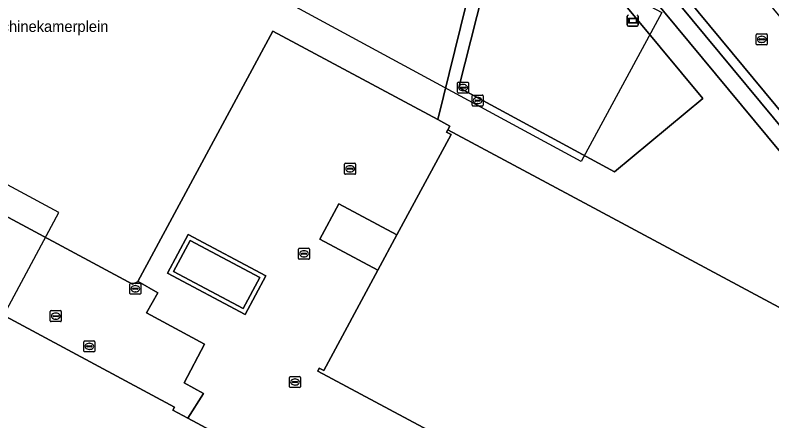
# Model space of a CAD drawing. Extents: x 159489 to 160304, y 383825 to 384531.
# Drawn here: x 159768.9 to 159837.9, y 384373.9 to 384410.9 of the extents above; entities that cross this region are included whole.
import ezdxf

# ---------------------------------------------------------------- set-up
doc = ezdxf.new("R2010")
doc.units = 0
for name, color, linetype in [('IMGEO_Berm_open', 7, 'Continuous'), ('IMGEO_Brandkraan', 7, 'Continuous'), ('IMGEO_Fietspad_gesloten', 7, 'Continuous'), ('IMGEO_Groenvoorziening', 7, 'Continuous'), ('IMGEO_Informatiebord', 7, 'Continuous'), ('IMGEO_Kolk', 7, 'Continuous'), ('IMGEO_Openbare_ruimte_label', 7, 'Continuous'), ('IMGEO_Pand', 7, 'Continuous'), ('IMGEO_Pand_overbouw', 7, 'Continuous'), ('IMGEO_Pand_vergunning_verleend', 7, 'Continuous'), ('IMGEO_Rijbaan_lokaal_gesloten', 7, 'Continuous'), ('IMGEO_Rioolput', 7, 'Continuous'), ('IMGEO_Terreindeel_halfverhard', 7, 'Continuous'), ('IMGEO_Terreindeel_open', 7, 'Continuous'), ('IMGEO_Voetpad_op_trap', 7, 'Continuous'), ('IMGEO_Voetpad_open', 7, 'Continuous')]:
    doc.layers.add(name, color=color, linetype=linetype)

msp = doc.modelspace()

# ---------------------------------------------------------------- linework, layer by layer
at = {"layer": 'IMGEO_Berm_open'}
msp.add_lwpolyline([(159817.144, 384428.119), (159816.677, 384428.705), (159816.487, 384428.936), (159814.736, 384431.064), (159813.765, 384432.213), (159813.069, 384431.664), (159814.032, 384430.49), (159815.787, 384428.377), (159855.396, 384380.566), (159856.085, 384381.135), (159855.834, 384381.438), (159855.258, 384382.133), (159854.343, 384383.237)], close=True, dxfattribs=at)
at = {"layer": 'IMGEO_Brandkraan'}
for p, q in [((159793.893, 384376.973), (159793.893, 384377.825)), ((159793.968, 384377.899), (159794.82, 384377.899)), ((159794.152, 384377.393), (159794.152, 384377.405)), ((159794.59, 384377.356), (159794.192, 384377.356)), ((159794.195, 384377.442), (159794.593, 384377.442)), ((159794.381, 384377.679), (159794.406, 384377.679)), ((159794.636, 384377.405), (159794.636, 384377.393)), ((159794.894, 384377.825), (159794.894, 384376.973)), ((159794.82, 384376.899), (159793.968, 384376.899)), ((159794.404, 384377.119), (159794.379, 384377.119))]:
    msp.add_line(p, q, dxfattribs=at)
for points in [[(159793.893, 384376.973), (159793.893, 384377.825)], [(159793.968, 384377.899), (159794.82, 384377.899)], [(159794.894, 384377.825), (159794.894, 384376.973)], [(159794.82, 384376.899), (159793.968, 384376.899)]]:
    msp.add_lwpolyline(points, dxfattribs=at)
for centre, radius, start, end in [((159793.97, 384377.823), 0.0765, 91.55205, 178.44795), ((159793.97, 384377.823), 0.0765, 91.55205, 178.44795), ((159794.192, 384377.402), 0.0403, 85.87752, 175.75265), ((159794.189, 384377.392), 0.0366, 178.93798, 274.71019), ((159794.593, 384377.399), 0.043, 264.86636, 352.45326), ((159794.597, 384377.404), 0.0386, 1.73085, 96.63898), ((159794.818, 384377.823), 0.0765, 1.55205, 88.44795), ((159794.818, 384377.823), 0.0765, 1.55205, 88.44795), ((159793.97, 384376.975), 0.0765, 181.55205, 268.44795), ((159793.97, 384376.975), 0.0765, 181.55205, 268.44795), ((159794.818, 384376.975), 0.0765, 271.55205, 358.44795), ((159794.818, 384376.975), 0.0765, 271.55205, 358.44795)]:
    msp.add_arc(centre, radius, start, end, dxfattribs=at)
for centre, major_axis, ratio, start_param, end_param in [((159794.38, 384377.399), (-0.387, 0.002), 0.722429, 4.712389, 7.853982), ((159794.405, 384377.399), (-0.39, 0.002), 0.717154, 1.570796, 4.712389)]:
    msp.add_ellipse(centre, major_axis=major_axis, ratio=ratio, start_param=start_param, end_param=end_param, dxfattribs=at)
at = {"layer": 'IMGEO_Fietspad_gesloten'}
msp.add_lwpolyline([(159811.146, 384431.614), (159817.185, 384424.324), (159854.236, 384379.608), (159855.396, 384380.566), (159815.787, 384428.377)], dxfattribs=at)
at = {"layer": 'IMGEO_Groenvoorziening'}
msp.add_lwpolyline([(159785.69, 384433.678), (159744.183, 384423.956), (159743.281, 384420.354), (159742.642, 384417.805), (159738.116, 384408.712), (159739.164, 384408.05), (159779.581, 384386.32), (159780.097, 384386.562), (159780.064, 384386.581), (159792.382, 384409.432), (159807.437, 384401.349), (159812.059, 384420.292)], dxfattribs=at)
msp.add_lwpolyline([(159831.596, 384403.262), (159816.19, 384421.857), (159813.134, 384419.312), (159809.347, 384404.283), (159823.537, 384396.597)], close=True, dxfattribs=at)
at = {"layer": 'IMGEO_Informatiebord'}
for p, q in [((159824.704, 384409.986), (159824.704, 384410.786)), ((159824.704, 384410.786), (159824.704, 384409.986)), ((159825.694, 384410.786), (159825.694, 384409.986)), ((159825.694, 384409.986), (159825.694, 384410.786)), ((159825.594, 384409.886), (159824.804, 384409.886)), ((159824.804, 384409.886), (159825.594, 384409.886))]:
    msp.add_line(p, q, dxfattribs=at)
for points in [[(159824.805, 384410.618), (159825.593, 384410.618), (159825.593, 384410.154), (159824.805, 384410.154), (159824.805, 384410.618)], [(159824.87, 384410.553), (159824.87, 384410.219), (159825.528, 384410.219), (159825.528, 384410.553), (159824.87, 384410.553)]]:
    msp.add_lwpolyline(points, dxfattribs=at)
for centre, start, end in [((159824.804, 384410.786), 90, 180), ((159824.804, 384410.786), 90, 180), ((159825.594, 384410.786), 0, 90), ((159825.594, 384410.786), 360, 90), ((159824.804, 384409.986), 180, 270), ((159824.804, 384409.986), 180, 270), ((159825.594, 384409.986), 270, 0), ((159825.594, 384409.986), 270, 0)]:
    msp.add_arc(centre, 0.1, start, end, dxfattribs=at)
at = {"layer": 'IMGEO_Kolk'}
for p, q in [((159809.225, 384403.844), (159809.225, 384404.696)), ((159809.3, 384404.77), (159810.152, 384404.77)), ((159809.484, 384404.264), (159809.484, 384404.276)), ((159809.527, 384404.313), (159809.925, 384404.313)), ((159809.713, 384404.55), (159809.738, 384404.55)), ((159809.968, 384404.276), (159809.968, 384404.264)), ((159810.226, 384404.696), (159810.226, 384403.844)), ((159810.152, 384403.77), (159809.3, 384403.77)), ((159809.922, 384404.227), (159809.524, 384404.227)), ((159809.736, 384403.99), (159809.711, 384403.99)), ((159798.994, 384397.36), (159799.846, 384397.36)), ((159798.919, 384396.434), (159798.919, 384397.286)), ((159799.178, 384396.854), (159799.178, 384396.866)), ((159799.616, 384396.817), (159799.218, 384396.817)), ((159799.221, 384396.903), (159799.619, 384396.903)), ((159799.407, 384397.14), (159799.432, 384397.14)), ((159799.662, 384396.866), (159799.662, 384396.854)), ((159799.92, 384397.286), (159799.92, 384396.434)), ((159799.846, 384396.36), (159798.994, 384396.36)), ((159799.43, 384396.58), (159799.405, 384396.58)), ((159794.711, 384388.679), (159794.711, 384389.531)), ((159794.786, 384389.605), (159795.638, 384389.605)), ((159794.97, 384389.099), (159794.97, 384389.111)), ((159795.408, 384389.062), (159795.01, 384389.062)), ((159795.013, 384389.148), (159795.411, 384389.148)), ((159795.199, 384389.385), (159795.224, 384389.385)), ((159795.454, 384389.111), (159795.454, 384389.099)), ((159795.712, 384389.531), (159795.712, 384388.679)), ((159795.638, 384388.605), (159794.786, 384388.605)), ((159795.222, 384388.825), (159795.197, 384388.825)), ((159779.329, 384385.488), (159779.329, 384386.34)), ((159779.404, 384386.414), (159780.256, 384386.414)), ((159780.33, 384386.34), (159780.33, 384385.488)), ((159779.588, 384385.908), (159779.588, 384385.92)), ((159780.026, 384385.871), (159779.628, 384385.871)), ((159779.631, 384385.957), (159780.029, 384385.957)), ((159779.84, 384385.634), (159779.815, 384385.634)), ((159779.817, 384386.194), (159779.842, 384386.194)), ((159780.072, 384385.92), (159780.072, 384385.908)), ((159780.256, 384385.414), (159779.404, 384385.414)), ((159775.134, 384380.229), (159775.134, 384381.081)), ((159775.209, 384381.155), (159776.061, 384381.155)), ((159775.622, 384380.935), (159775.647, 384380.935)), ((159776.135, 384381.081), (159776.135, 384380.229)), ((159776.061, 384380.155), (159775.209, 384380.155)), ((159775.393, 384380.649), (159775.393, 384380.661)), ((159775.831, 384380.612), (159775.433, 384380.612)), ((159775.436, 384380.698), (159775.834, 384380.698)), ((159775.645, 384380.375), (159775.62, 384380.375)), ((159775.877, 384380.661), (159775.877, 384380.649))]:
    msp.add_line(p, q, dxfattribs=at)
for points in [[(159809.225, 384403.844), (159809.225, 384404.696)], [(159809.3, 384404.77), (159810.152, 384404.77)], [(159810.226, 384404.696), (159810.226, 384403.844)], [(159810.152, 384403.77), (159809.3, 384403.77)], [(159798.994, 384397.36), (159799.846, 384397.36)], [(159798.919, 384396.434), (159798.919, 384397.286)], [(159799.92, 384397.286), (159799.92, 384396.434)], [(159799.846, 384396.36), (159798.994, 384396.36)], [(159794.711, 384388.679), (159794.711, 384389.531)], [(159794.786, 384389.605), (159795.638, 384389.605)], [(159795.712, 384389.531), (159795.712, 384388.679)], [(159795.638, 384388.605), (159794.786, 384388.605)], [(159779.329, 384385.488), (159779.329, 384386.34)], [(159779.404, 384386.414), (159780.256, 384386.414)], [(159780.33, 384386.34), (159780.33, 384385.488)], [(159780.256, 384385.414), (159779.404, 384385.414)], [(159775.134, 384380.229), (159775.134, 384381.081)], [(159775.209, 384381.155), (159776.061, 384381.155)], [(159776.135, 384381.081), (159776.135, 384380.229)], [(159776.061, 384380.155), (159775.209, 384380.155)]]:
    msp.add_lwpolyline(points, dxfattribs=at)
for centre, radius, start, end in [((159809.302, 384404.694), 0.0765, 91.55205, 178.44795), ((159809.302, 384404.694), 0.0765, 91.55205, 178.44795), ((159809.524, 384404.273), 0.0403, 85.87752, 175.75265), ((159809.521, 384404.263), 0.0366, 178.93798, 274.71019), ((159809.925, 384404.27), 0.043, 264.86636, 352.45326), ((159809.929, 384404.275), 0.0386, 1.73085, 96.63898), ((159810.15, 384404.694), 0.0765, 1.55205, 88.44795), ((159810.15, 384404.694), 0.0765, 1.55205, 88.44795), ((159809.302, 384403.846), 0.0765, 181.55205, 268.44795), ((159809.302, 384403.846), 0.0765, 181.55205, 268.44795), ((159810.15, 384403.846), 0.0765, 271.55205, 358.44795), ((159810.15, 384403.846), 0.0765, 271.55205, 358.44795), ((159798.996, 384397.284), 0.0765, 91.55205, 178.44795), ((159798.996, 384397.284), 0.0765, 91.55205, 178.44795), ((159799.844, 384397.284), 0.0765, 1.55205, 88.44795), ((159799.844, 384397.284), 0.0765, 1.55205, 88.44795), ((159799.218, 384396.863), 0.0403, 85.87752, 175.75265), ((159799.215, 384396.853), 0.0366, 178.93798, 274.71019), ((159799.619, 384396.86), 0.043, 264.86636, 352.45326), ((159799.623, 384396.865), 0.0386, 1.73085, 96.63898), ((159798.996, 384396.436), 0.0765, 181.55205, 268.44795), ((159798.996, 384396.436), 0.0765, 181.55205, 268.44795), ((159799.844, 384396.436), 0.0765, 271.55205, 358.44795), ((159799.844, 384396.436), 0.0765, 271.55205, 358.44795), ((159794.788, 384389.529), 0.0765, 91.55205, 178.44795), ((159794.788, 384389.529), 0.0765, 91.55205, 178.44795), ((159795.01, 384389.108), 0.0403, 85.87752, 175.75265), ((159795.007, 384389.098), 0.0366, 178.93798, 274.71019), ((159795.411, 384389.105), 0.043, 264.86636, 352.45326), ((159795.415, 384389.11), 0.0386, 1.73085, 96.63898), ((159795.636, 384389.529), 0.0765, 1.55205, 88.44795), ((159795.636, 384389.529), 0.0765, 1.55205, 88.44795), ((159794.788, 384388.681), 0.0765, 181.55205, 268.44795), ((159794.788, 384388.681), 0.0765, 181.55205, 268.44795), ((159795.636, 384388.681), 0.0765, 271.55205, 358.44795), ((159795.636, 384388.681), 0.0765, 271.55205, 358.44795), ((159779.406, 384386.338), 0.0765, 91.55205, 178.44795), ((159779.406, 384386.338), 0.0765, 91.55205, 178.44795), ((159780.254, 384386.338), 0.0765, 1.55205, 88.44795), ((159780.254, 384386.338), 0.0765, 1.55205, 88.44795), ((159779.628, 384385.917), 0.0403, 85.87752, 175.75265), ((159779.625, 384385.907), 0.0366, 178.93798, 274.71019), ((159780.029, 384385.914), 0.043, 264.86636, 352.45326), ((159780.033, 384385.919), 0.0386, 1.73085, 96.63898), ((159779.406, 384385.49), 0.0765, 181.55205, 268.44795), ((159779.406, 384385.49), 0.0765, 181.55205, 268.44795), ((159780.254, 384385.49), 0.0765, 271.55205, 358.44795), ((159780.254, 384385.49), 0.0765, 271.55205, 358.44795), ((159775.211, 384381.079), 0.0765, 91.55205, 178.44795), ((159775.211, 384381.079), 0.0765, 91.55205, 178.44795), ((159776.059, 384381.079), 0.0765, 1.55205, 88.44795), ((159776.059, 384381.079), 0.0765, 1.55205, 88.44795), ((159775.211, 384380.231), 0.0765, 181.55205, 268.44795), ((159775.211, 384380.231), 0.0765, 181.55205, 268.44795), ((159775.433, 384380.658), 0.0403, 85.87752, 175.75265), ((159775.43, 384380.648), 0.0366, 178.93798, 274.71019), ((159775.834, 384380.655), 0.043, 264.86636, 352.45326), ((159775.838, 384380.66), 0.0386, 1.73085, 96.63898), ((159776.059, 384380.231), 0.0765, 271.55205, 358.44795), ((159776.059, 384380.231), 0.0765, 271.55205, 358.44795)]:
    msp.add_arc(centre, radius, start, end, dxfattribs=at)
for centre, major_axis, ratio, start_param, end_param in [((159809.712, 384404.27), (-0.387, 0.002), 0.722429, 4.712389, 7.853982), ((159809.737, 384404.27), (-0.39, 0.002), 0.717154, 1.570796, 4.712389), ((159799.406, 384396.86), (-0.387, 0.002), 0.722429, 4.712389, 7.853982), ((159799.431, 384396.86), (-0.39, 0.002), 0.717154, 1.570796, 4.712389), ((159795.198, 384389.105), (-0.387, 0.002), 0.722429, 4.712389, 7.853982), ((159795.223, 384389.105), (-0.39, 0.002), 0.717154, 1.570796, 4.712389), ((159779.816, 384385.914), (-0.387, 0.002), 0.722429, 4.712389, 7.853982), ((159779.841, 384385.914), (-0.39, 0.002), 0.717154, 1.570796, 4.712389), ((159775.621, 384380.655), (-0.387, 0.002), 0.722429, 4.712389, 7.853982), ((159775.646, 384380.655), (-0.39, 0.002), 0.717154, 1.570796, 4.712389)]:
    msp.add_ellipse(centre, major_axis=major_axis, ratio=ratio, start_param=start_param, end_param=end_param, dxfattribs=at)
at = {"layer": 'IMGEO_Pand'}
msp.add_lwpolyline([(159820.367, 384393.976), (159808.338, 384400.421), (159808.22, 384400.2), (159808.634, 384399.978), (159803.696, 384390.828), (159801.96, 384387.612), (159797.015, 384378.449), (159796.609, 384378.665), (159796.468, 384378.4), (159839.667, 384355.269), (159840.696, 384354.718), (159853.289, 384378.19), (159853.651, 384378.489), (159853.339, 384378.867), (159846.64, 384386.981), (159846.255, 384386.663), (159846.354, 384386.59), (159843.582, 384381.538)], close=True, dxfattribs=at)
msp.add_lwpolyline([(159721.26, 384362.516), (159807.547, 384316.187), (159817.41, 384310.892), (159817.329, 384310.742), (159817.514, 384310.643), (159821.424, 384317.908), (159822.662, 384320.208), (159834.32, 384341.87), (159836.742, 384346.371), (159836.557, 384346.471), (159836.448, 384346.268), (159828.873, 384350.338), (159784.623, 384374.112), (159783.258, 384374.845), (159783.397, 384375.103), (159766.339, 384384.271)], dxfattribs=at)
at = {"layer": 'IMGEO_Pand_overbouw'}
msp.add_lwpolyline([(159772.845, 384392.873), (159746.364, 384407.132), (159719.057, 384356.211), (159708.316, 384336.181), (159708.428, 384336.121), (159728.589, 384325.319), (159734.596, 384322.101), (159734.859, 384321.96), (159745.598, 384342.008)], close=True, dxfattribs=at)
at = {"layer": 'IMGEO_Pand_vergunning_verleend'}
msp.add_lwpolyline([(159769.186, 384425.373), (159780.608, 384446.249), (159813.736, 384428.159), (159813.312, 384426.857), (159816.479, 384425.02), (159815.686, 384423.396), (159819.404, 384421.377), (159818.625, 384419.942), (159822.216, 384417.992), (159821.409, 384416.506), (159825.032, 384414.538), (159824.243, 384413.087), (159827.867, 384411.119), (159820.482, 384397.518)], close=True, dxfattribs=at)
at = {"layer": 'IMGEO_Rijbaan_lokaal_gesloten'}
msp.add_lwpolyline([(159787.433, 384459.349), (159789.477, 384457.317), (159794.123, 384452.745), (159804.785, 384442.282), (159807.476, 384439.668), (159813.765, 384432.213), (159814.736, 384431.064), (159816.487, 384428.936), (159816.677, 384428.705), (159817.144, 384428.119), (159854.343, 384383.237), (159858.493, 384386.751), (159824.695, 384427.615), (159820.278, 384432.956), (159819.053, 384434.434), (159818.162, 384435.508), (159808.473, 384447.192), (159801.387, 384455.792)], dxfattribs=at)
at = {"layer": 'IMGEO_Rioolput'}
for p, q in [((159836.467, 384408.247), (159836.467, 384409.099)), ((159836.542, 384409.173), (159837.394, 384409.173)), ((159837.468, 384409.099), (159837.468, 384408.247)), ((159836.726, 384408.667), (159836.726, 384408.679)), ((159837.164, 384408.63), (159836.766, 384408.63)), ((159836.769, 384408.716), (159837.167, 384408.716)), ((159836.978, 384408.393), (159836.953, 384408.393)), ((159836.955, 384408.953), (159836.98, 384408.953)), ((159837.21, 384408.679), (159837.21, 384408.667)), ((159837.394, 384408.173), (159836.542, 384408.173)), ((159810.629, 384403.589), (159811.481, 384403.589)), ((159810.554, 384402.663), (159810.554, 384403.515)), ((159810.813, 384403.083), (159810.813, 384403.095)), ((159811.251, 384403.046), (159810.853, 384403.046)), ((159810.856, 384403.132), (159811.254, 384403.132)), ((159811.042, 384403.369), (159811.067, 384403.369)), ((159811.297, 384403.095), (159811.297, 384403.083)), ((159811.555, 384403.515), (159811.555, 384402.663)), ((159811.481, 384402.589), (159810.629, 384402.589)), ((159811.065, 384402.809), (159811.04, 384402.809)), ((159772.078, 384382.986), (159772.078, 384383.838)), ((159772.153, 384383.912), (159773.005, 384383.912)), ((159772.566, 384383.692), (159772.591, 384383.692)), ((159773.079, 384383.838), (159773.079, 384382.986)), ((159773.005, 384382.912), (159772.153, 384382.912)), ((159772.337, 384383.406), (159772.337, 384383.418)), ((159772.775, 384383.369), (159772.377, 384383.369)), ((159772.38, 384383.455), (159772.778, 384383.455)), ((159772.589, 384383.132), (159772.564, 384383.132)), ((159772.821, 384383.418), (159772.821, 384383.406))]:
    msp.add_line(p, q, dxfattribs=at)
for points in [[(159836.467, 384408.247), (159836.467, 384409.099)], [(159836.542, 384409.173), (159837.394, 384409.173)], [(159837.468, 384409.099), (159837.468, 384408.247)], [(159837.394, 384408.173), (159836.542, 384408.173)], [(159810.629, 384403.589), (159811.481, 384403.589)], [(159810.554, 384402.663), (159810.554, 384403.515)], [(159811.555, 384403.515), (159811.555, 384402.663)], [(159811.481, 384402.589), (159810.629, 384402.589)], [(159772.078, 384382.986), (159772.078, 384383.838)], [(159772.153, 384383.912), (159773.005, 384383.912)], [(159773.079, 384383.838), (159773.079, 384382.986)], [(159773.005, 384382.912), (159772.153, 384382.912)]]:
    msp.add_lwpolyline(points, dxfattribs=at)
for centre, radius, start, end in [((159836.544, 384409.097), 0.0765, 91.55205, 178.44795), ((159836.544, 384409.097), 0.0765, 91.55205, 178.44795), ((159837.392, 384409.097), 0.0765, 1.55205, 88.44795), ((159837.392, 384409.097), 0.0765, 1.55205, 88.44795), ((159836.766, 384408.676), 0.0403, 85.87752, 175.75265), ((159836.763, 384408.666), 0.0366, 178.93798, 274.71019), ((159837.167, 384408.673), 0.043, 264.86636, 352.45326), ((159837.171, 384408.678), 0.0386, 1.73085, 96.63898), ((159836.544, 384408.249), 0.0765, 181.55205, 268.44795), ((159836.544, 384408.249), 0.0765, 181.55205, 268.44795), ((159837.392, 384408.249), 0.0765, 271.55205, 358.44795), ((159837.392, 384408.249), 0.0765, 271.55205, 358.44795), ((159810.631, 384403.513), 0.0765, 91.55205, 178.44795), ((159810.631, 384403.513), 0.0765, 91.55205, 178.44795), ((159811.479, 384403.513), 0.0765, 1.55205, 88.44795), ((159811.479, 384403.513), 0.0765, 1.55205, 88.44795), ((159810.853, 384403.092), 0.0403, 85.87752, 175.75265), ((159810.85, 384403.082), 0.0366, 178.93798, 274.71019), ((159811.254, 384403.089), 0.043, 264.86636, 352.45326), ((159811.258, 384403.094), 0.0386, 1.73085, 96.63898), ((159810.631, 384402.665), 0.0765, 181.55205, 268.44795), ((159810.631, 384402.665), 0.0765, 181.55205, 268.44795), ((159811.479, 384402.665), 0.0765, 271.55205, 358.44795), ((159811.479, 384402.665), 0.0765, 271.55205, 358.44795), ((159772.155, 384383.836), 0.0765, 91.55205, 178.44795), ((159772.155, 384383.836), 0.0765, 91.55205, 178.44795), ((159773.003, 384383.836), 0.0765, 1.55205, 88.44795), ((159773.003, 384383.836), 0.0765, 1.55205, 88.44795), ((159772.155, 384382.988), 0.0765, 181.55205, 268.44795), ((159772.155, 384382.988), 0.0765, 181.55205, 268.44795), ((159772.377, 384383.415), 0.0403, 85.87752, 175.75265), ((159772.374, 384383.405), 0.0366, 178.93798, 274.71019), ((159772.778, 384383.412), 0.043, 264.86636, 352.45326), ((159772.782, 384383.417), 0.0386, 1.73085, 96.63898), ((159773.003, 384382.988), 0.0765, 271.55205, 358.44795), ((159773.003, 384382.988), 0.0765, 271.55205, 358.44795)]:
    msp.add_arc(centre, radius, start, end, dxfattribs=at)
for centre, major_axis, ratio, start_param, end_param in [((159836.954, 384408.673), (-0.387, 0.002), 0.722429, 4.712389, 7.853982), ((159836.979, 384408.673), (-0.39, 0.002), 0.717154, 1.570796, 4.712389), ((159811.041, 384403.089), (-0.387, 0.002), 0.722429, 4.712389, 7.853982), ((159811.066, 384403.089), (-0.39, 0.002), 0.717154, 1.570796, 4.712389), ((159772.565, 384383.412), (-0.387, 0.002), 0.722429, 4.712389, 7.853982), ((159772.59, 384383.412), (-0.39, 0.002), 0.717154, 1.570796, 4.712389)]:
    msp.add_ellipse(centre, major_axis=major_axis, ratio=ratio, start_param=start_param, end_param=end_param, dxfattribs=at)
at = {"layer": 'IMGEO_Terreindeel_halfverhard'}
msp.add_lwpolyline([(159783.313, 384387.484), (159789.681, 384384.106), (159791.201, 384386.929), (159784.826, 384390.32)], close=True, dxfattribs=at)
at = {"layer": 'IMGEO_Terreindeel_open'}
for points in [[(159782.777, 384387.34), (159789.85, 384383.568), (159791.733, 384387.084), (159784.661, 384390.86)], [(159783.313, 384387.484), (159784.826, 384390.32), (159791.201, 384386.929), (159789.681, 384384.106)]]:
    msp.add_lwpolyline(points, close=True, dxfattribs=at)
at = {"layer": 'IMGEO_Voetpad_op_trap'}
msp.add_lwpolyline([(159803.696, 384390.828), (159798.38, 384393.669), (159796.649, 384390.45), (159801.96, 384387.612)], close=True, dxfattribs=at)
at = {"layer": 'IMGEO_Voetpad_open'}
for points in [[(159815.67, 384425.594), (159810.953, 384428.119), (159815.382, 384422.697), (159812.059, 384420.292), (159807.437, 384401.349), (159808.53, 384400.762), (159808.338, 384400.421), (159820.367, 384393.976), (159843.582, 384381.538), (159846.354, 384386.59), (159846.255, 384386.663), (159846.64, 384386.981), (159853.339, 384378.867), (159854.236, 384379.608), (159817.185, 384424.324)], [(159839.667, 384355.269), (159796.468, 384378.4), (159796.609, 384378.665), (159797.015, 384378.449), (159801.96, 384387.612), (159796.649, 384390.45), (159798.38, 384393.669), (159803.696, 384390.828), (159808.634, 384399.978), (159808.22, 384400.2), (159808.338, 384400.421), (159808.53, 384400.762), (159807.437, 384401.349), (159792.382, 384409.432), (159780.064, 384386.581), (159780.097, 384386.562), (159781.87, 384385.554), (159780.865, 384383.714), (159786.138, 384380.839), (159784.288, 384377.331), (159786.043, 384376.355), (159784.623, 384374.112), (159828.873, 384350.338)]]:
    msp.add_lwpolyline(points, dxfattribs=at)
for points in [[(159823.537, 384396.597), (159809.347, 384404.283), (159813.134, 384419.312), (159816.19, 384421.857), (159831.596, 384403.262)], [(159739.164, 384408.05), (159735.557, 384400.786), (159743.741, 384396.343), (159743.621, 384396.119), (159757.112, 384388.916), (159757.242, 384389.159), (159762.034, 384386.593), (159762.446, 384387.363), (159766.74, 384385.035), (159766.339, 384384.271), (159783.397, 384375.103), (159783.258, 384374.845), (159784.623, 384374.112), (159786.043, 384376.355), (159784.288, 384377.331), (159786.138, 384380.839), (159780.865, 384383.714), (159781.87, 384385.554), (159780.097, 384386.562), (159779.581, 384386.32)], [(159782.777, 384387.34), (159784.661, 384390.86), (159791.733, 384387.084), (159789.85, 384383.568)]]:
    msp.add_lwpolyline(points, close=True, dxfattribs=at)

# ---------------------------------------------------------------- texts
at = {"layer": 'IMGEO_Openbare_ruimte_label'}
msp.add_text('Machinekamerplein', height=1, dxfattribs=at).set_placement((159765.781, 384409.355))

doc.saveas('drawing.dxf')
